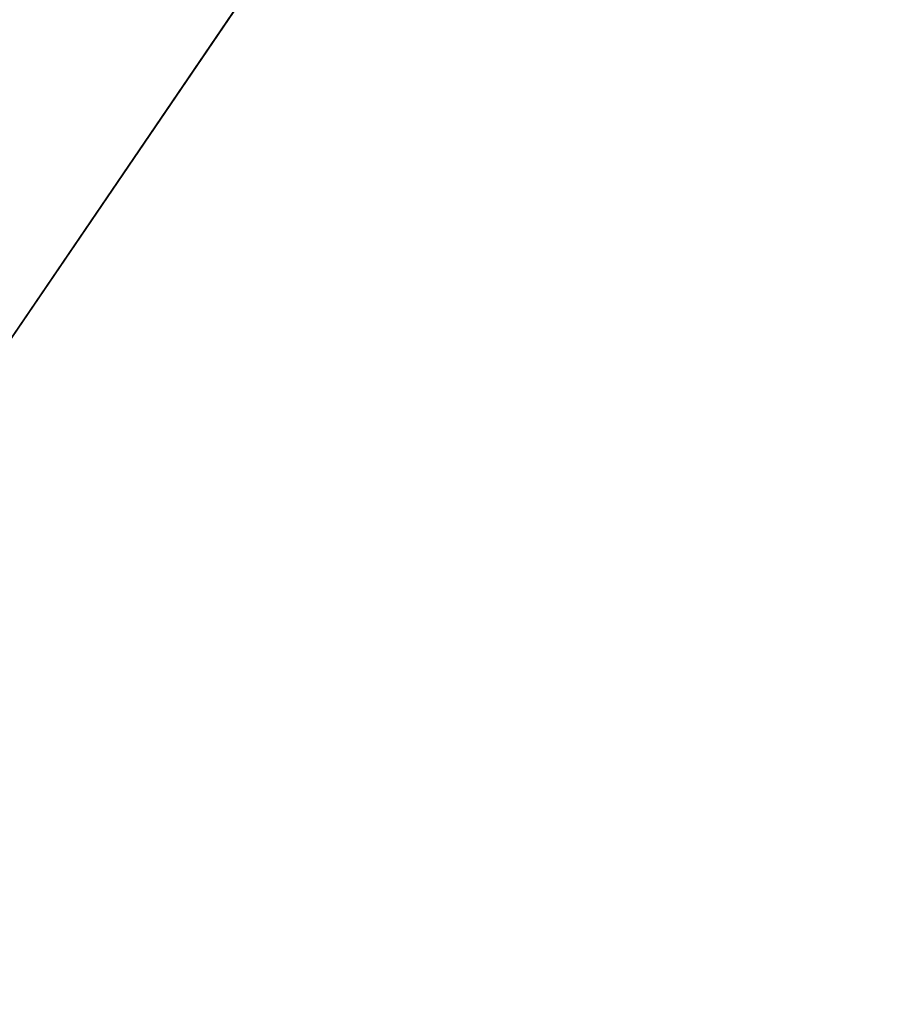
# Model space of a CAD drawing. Extents: x 0 to 80, y 0 to 80.
# Tile 303 of 656: x 8.7786 to 8.8061, y 35.3601 to 35.3912. Entities that reach past the tile are written whole.
import ezdxf

# ---------------------------------------------------------------- set-up
doc = ezdxf.new("R2010")
doc.units = 0
doc.header["$LTSCALE"] = 25.4
doc.layers.get('0').update_dxf_attribs({"color": 13, "linetype": 'CONTINUOUS'})

# ---------------------------------------------------------------- blocks, each defined once
blk = doc.blocks.new('ORBIT-I-KINKIET-20-7806-78')
at = {"color": 7}
blk.add_line((25.119671, 35.64608, 343.688782), (25.202963, 35.76836, 344.543243), dxfattribs=at)
blk.add_line((25.119671, 35.64608, 343.688782), (25.202963, 35.76836, 344.543243), dxfattribs=at)
mesh = blk.add_polyface(dxfattribs=at)
corners = [(25.482746, 35.64608, 303.722137), (24.774519, 35.76836, 304.122559), (25.482746, 35.76836, 303.722137)]
mesh.append_faces([[corners[k] for k in face] for face in [(0, 1, 2)]], dxfattribs={"color": 7})
mesh = blk.add_polyface(dxfattribs=at)
corners = [(25.482746, 35.64608, 303.722137), (24.774519, 35.64608, 304.122559), (24.774519, 35.76836, 304.122559)]
mesh.append_faces([[corners[k] for k in face] for face in [(0, 1, 2)]], dxfattribs={"color": 7})
mesh = blk.add_polyface(dxfattribs=at)
corners = [(25.119671, 35.76836, 343.688782), (25.119671, 35.64608, 343.688782), (25.202963, 35.76836, 344.543243)]
mesh.append_faces([[corners[k] for k in face] for face in [(0, 1, 2)]], dxfattribs={"color": 7})
mesh = blk.add_polyface(dxfattribs=at)
corners = [(25.202963, 35.76836, 344.543243), (25.119671, 35.64608, 343.688782), (25.202963, 35.64608, 344.543243)]
mesh.append_faces([[corners[k] for k in face] for face in [(0, 1, 2)]], dxfattribs={"color": 7})

msp = doc.modelspace()

# ---------------------------------------------------------------- block references
at = {"color": 0}
msp.add_blockref('ORBIT-I-KINKIET-20-7806-78', (-16.396614, -0.346078, -57.5), dxfattribs=at)

doc.saveas('drawing.dxf')
